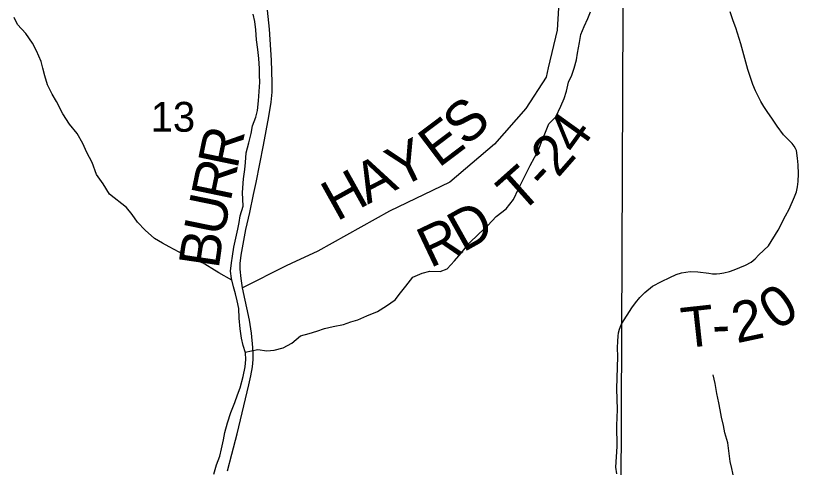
# Model space of a CAD drawing. Extents: x 0 to 191, y 0 to 55.
# Drawn here: x 148.083 to 148.632, y 22.062 to 22.379 of the extents above; entities that cross this region are included whole.
import ezdxf

# ---------------------------------------------------------------- set-up
doc = ezdxf.new("R2010")
doc.units = 0
for name, color, linetype in [('GM_X_Corporation', 7, 'Continuous'), ('GM_X_County_Road', 7, 'Continuous'), ('GM_X_County_Road_Text', 7, 'Continuous'), ('GM_X_Minor_River', 7, 'Continuous'), ('GM_X_Section_Text', 7, 'Continuous'), ('GM_X_Township_Road', 7, 'Continuous'), ('GM_X_Township_Road_Text', 7, 'Continuous')]:
    doc.layers.add(name, color=color, linetype=linetype)

msp = doc.modelspace()

# ---------------------------------------------------------------- linework, layer by layer
at = {"layer": 'GM_X_Corporation'}
msp.add_lwpolyline([(148.00124, 22.55615), (148.50931, 22.55089), (148.50724, 22.04405), (148.00031, 22.04876), (148.00028, 22.05116)], close=True, dxfattribs=at)
at = {"layer": 'GM_X_County_Road'}
msp.add_lwpolyline([(148.23156, 22.06002), (148.23461, 22.07176), (148.23834, 22.08605), (148.24305, 22.10546), (148.24661, 22.12022), (148.24797, 22.12658), (148.24903, 22.13281), (148.24962, 22.13811), (148.24966, 22.14192), (148.24945, 22.14646), (148.24839, 22.15659), (148.24699, 22.16566), (148.2422, 22.18839), (148.2411, 22.19487), (148.24041, 22.20139), (148.24041, 22.20544), (148.2412, 22.21117), (148.24456, 22.22915), (148.24732, 22.2411), (148.24989, 22.25374), (148.25177, 22.26224), (148.25681, 22.28832), (148.26066, 22.30847), (148.26224, 22.31854), (148.26283, 22.32556), (148.26303, 22.33237), (148.26244, 22.34798), (148.26096, 22.36961), (148.25967, 22.38315)], dxfattribs=at)
at = {"layer": 'GM_X_Minor_River'}
for points in [[(148.43552, 22.25781), (148.44042, 22.26746), (148.44363, 22.27411), (148.44684, 22.27962), (148.4493, 22.28438), (148.45156, 22.29065), (148.45439, 22.29749), (148.45665, 22.30338), (148.46158, 22.30814), (148.46516, 22.31574), (148.46762, 22.32106), (148.46913, 22.32619), (148.47063, 22.33265), (148.47289, 22.3374), (148.4744, 22.34234), (148.4761, 22.34823), (148.47685, 22.35298), (148.47816, 22.36038), (148.47928, 22.36589), (148.48155, 22.37159), (148.484, 22.37711), (148.48589, 22.38186)], [(148.14903, 22.25406), (148.14446, 22.26119), (148.13989, 22.26782), (148.13683, 22.27616), (148.13302, 22.28317), (148.13016, 22.28961), (148.12635, 22.29662), (148.12084, 22.30306), (148.11627, 22.31025), (148.11188, 22.31897), (148.10865, 22.32408), (148.1056, 22.33072), (148.10369, 22.33697), (148.10216, 22.34228), (148.10101, 22.34702), (148.09777, 22.35461), (148.09491, 22.35991), (148.09034, 22.36673), (148.08444, 22.37297), (148.08216, 22.3779)], [(148.2422, 22.25528), (148.24273, 22.26473), (148.24385, 22.27138), (148.24422, 22.27612), (148.24477, 22.28296), (148.24666, 22.28999), (148.24816, 22.29663), (148.2491, 22.30195), (148.25136, 22.30803), (148.25268, 22.31278), (148.25342, 22.31943), (148.25379, 22.32607), (148.25434, 22.33253), (148.25414, 22.33746), (148.25413, 22.3422), (148.25355, 22.34922), (148.25277, 22.35549), (148.252, 22.36232), (148.25141, 22.36934), (148.25083, 22.37503), (148.24968, 22.38015)], [(148.22193, 22.05766), (148.22398, 22.06412), (148.22621, 22.07021), (148.22751, 22.07553), (148.2288, 22.08179), (148.22971, 22.08692), (148.23157, 22.09357), (148.23399, 22.10098), (148.23678, 22.10801), (148.23864, 22.11333), (148.24051, 22.11828), (148.24255, 22.12606), (148.24402, 22.1329), (148.24437, 22.13802), (148.24415, 22.14276), (148.24261, 22.14788), (148.24144, 22.15299), (148.24046, 22.15962), (148.23985, 22.16701), (148.23962, 22.17384), (148.23845, 22.17914), (148.23729, 22.18407), (148.23575, 22.18899), (148.23439, 22.19486), (148.23379, 22.19998), (148.23433, 22.20586), (148.23505, 22.21061), (148.23615, 22.21687), (148.23744, 22.22314), (148.23892, 22.22941), (148.23984, 22.23415), (148.24038, 22.2389), (148.24261, 22.24555), (148.2422, 22.25528)], [(148.24405, 22.1431), (148.25284, 22.14509), (148.25909, 22.14418), (148.2642, 22.14459), (148.27063, 22.14633), (148.27666, 22.14959), (148.28288, 22.15456), (148.28874, 22.1563), (148.29422, 22.15785), (148.29969, 22.15978), (148.30555, 22.16114), (148.31292, 22.16271), (148.31802, 22.16444), (148.32294, 22.16599), (148.32935, 22.16868), (148.33672, 22.17176), (148.34294, 22.17559), (148.34916, 22.17999), (148.35292, 22.18475), (148.35649, 22.18951), (148.36156, 22.1958), (148.36798, 22.1985), (148.37327, 22.20004), (148.38065, 22.19971), (148.38556, 22.20163), (148.39064, 22.20735), (148.39534, 22.21269), (148.40098, 22.21955), (148.40756, 22.22604), (148.41396, 22.23215), (148.41998, 22.23844), (148.42695, 22.24379), (148.43202, 22.25027), (148.43552, 22.25781)], [(148.23466, 22.19368), (148.22547, 22.19879), (148.22072, 22.20199), (148.21464, 22.20556), (148.20971, 22.20742), (148.20326, 22.20985), (148.19776, 22.21342), (148.19073, 22.21718), (148.18599, 22.21961), (148.18048, 22.22299), (148.17401, 22.22865), (148.16849, 22.23449), (148.16486, 22.23978), (148.16086, 22.24469), (148.14903, 22.25406)], [(148.58879, 22.04184), (148.58704, 22.04958), (148.58644, 22.05507), (148.58508, 22.0617), (148.58392, 22.06663), (148.58313, 22.07212), (148.58214, 22.07951), (148.58001, 22.08671), (148.57904, 22.09182), (148.57768, 22.09769), (148.57689, 22.10281), (148.57592, 22.10774), (148.57456, 22.11418), (148.57338, 22.12119), (148.57202, 22.12725)]]:
    msp.add_lwpolyline(points, dxfattribs=at)
at = {"layer": 'GM_X_Township_Road'}
for points in [[(148.53619, 22.6437), (148.5332, 22.64271), (148.52536, 22.6401), (148.51126, 22.62913), (148.49872, 22.61033), (148.48775, 22.58213), (148.47364, 22.52102), (148.47207, 22.48342), (148.4658, 22.42388), (148.46265, 22.36904), (148.45633, 22.34251)], [(148.50447, 22.05796), (148.50368, 22.06258), (148.50474, 22.07715), (148.50443, 22.09171), (148.50487, 22.10293), (148.50447, 22.11745), (148.50505, 22.14016), (148.50496, 22.14623), (148.505, 22.15085), (148.50531, 22.1545), (148.50566, 22.15679), (148.50632, 22.15934), (148.50755, 22.16233), (148.50909, 22.16519), (148.51169, 22.16915), (148.51481, 22.17426), (148.5175, 22.17791), (148.52045, 22.18152), (148.52414, 22.18513), (148.52947, 22.18957), (148.53571, 22.19283), (148.54157, 22.19564), (148.54601, 22.19758), (148.54971, 22.1989), (148.55569, 22.19982), (148.5611, 22.19965), (148.5688, 22.19855), (148.5714, 22.19824), (148.57422, 22.19811), (148.57664, 22.19846), (148.57941, 22.19894), (148.58324, 22.19982), (148.58654, 22.20097), (148.5905, 22.20251), (148.59459, 22.20413), (148.59842, 22.20633), (148.60128, 22.20871), (148.604, 22.21139), (148.61078, 22.21786), (148.61751, 22.22882), (148.62266, 22.23881), (148.62526, 22.24356), (148.629, 22.25205), (148.63027, 22.25553), (148.63102, 22.25918), (148.63142, 22.26279), (148.63159, 22.26838), (148.63142, 22.27467), (148.63102, 22.27929), (148.63027, 22.28461), (148.6297, 22.28611), (148.62864, 22.28778), (148.62728, 22.28945), (148.62108, 22.29561), (148.61676, 22.30177), (148.61311, 22.30723), (148.61025, 22.31128), (148.6073, 22.3155), (148.60528, 22.31889), (148.60339, 22.3228), (148.60154, 22.32655), (148.59978, 22.33081), (148.59617, 22.34155), (148.5912, 22.35941), (148.58786, 22.37072), (148.58596, 22.37556), (148.58385, 22.38181)], [(148.45633, 22.34251), (148.45557, 22.33932), (148.45482, 22.33614), (148.44071, 22.3142), (148.41877, 22.28914), (148.38742, 22.2625), (148.34511, 22.24213), (148.29496, 22.21394), (148.2762, 22.20541)], [(148.2762, 22.20541), (148.27275, 22.20384), (148.2422, 22.18839)]]:
    msp.add_lwpolyline(points, dxfattribs=at)

# ---------------------------------------------------------------- texts
at = {"layer": 'GM_X_County_Road_Text'}
for s, rotation, p in [('R', 78.2514, (148.23847, 22.27105)), ('R', 78.2522, (148.23371, 22.24821)), ('U', 78.4064, (148.22869, 22.22374)), ('B', 81.6138, (148.22536, 22.20107))]:
    msp.add_text(s, height=0.02841, rotation=rotation, dxfattribs=at).set_placement(p)
at = {"layer": 'GM_X_Section_Text'}
msp.add_text('13', height=0.020928, rotation=0, dxfattribs=at).set_placement((148.17782, 22.29779))
at = {"layer": 'GM_X_Township_Road_Text'}
for s, rotation, p in [('S', 42.4638, (148.39876, 22.2867)), ('4', 54.3203, (148.47651, 22.2804)), ('E', 37.0576, (148.37956, 22.27202)), ('Y', 25.8303, (148.35188, 22.25796)), ('2', 48.8308, (148.46315, 22.2649)), ('A', 27.1939, (148.3298, 22.24662)), ('H', 29.0861, (148.30817, 22.23458)), ('T', 41.7193, (148.43661, 22.23952)), ('-', 46.855, (148.45445, 22.2556)), ('D', 29.2454, (148.39654, 22.21284)), ('R', 25.3361, (148.3736, 22.2019)), ('0', 34.2737, (148.61645, 22.15774)), ('2', 12.1348, (148.58841, 22.14937)), ('T', 6.2564, (148.55105, 22.14588)), ('-', 2.7096, (148.57171, 22.14816))]:
    msp.add_text(s, height=0.02841, rotation=rotation, dxfattribs=at).set_placement(p)

doc.saveas('drawing.dxf')
